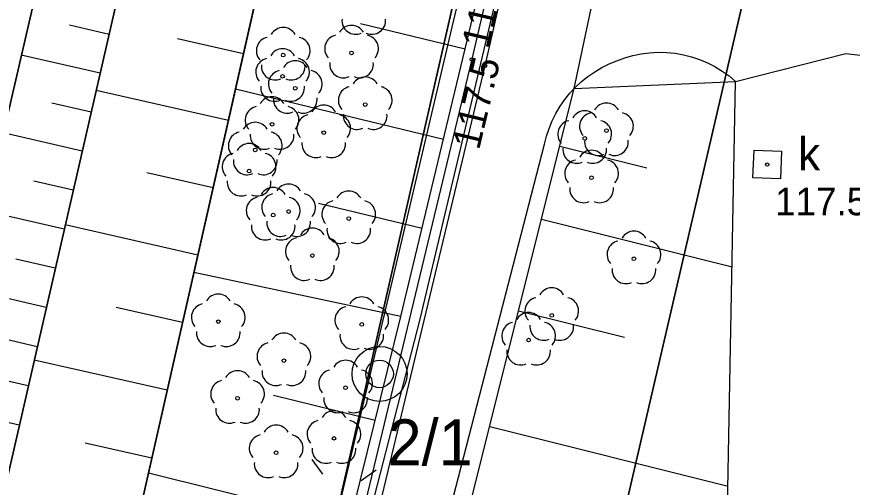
# Model space of a CAD drawing. Extents: x 6434771 to 6436222, y 5663454 to 5664782.
# Drawn here: x 6434897.1 to 6434919.86, y 5664174.49 to 5664187.3 of the extents above; entities that cross this region are included whole.
import ezdxf

# ---------------------------------------------------------------- set-up
doc = ezdxf.new("R2010")
doc.units = 0
for name, color, linetype in [('Warstwa 1', 7, 'Continuous'), ('Warstwa 10', 7, 'Continuous'), ('Warstwa 11', 7, 'Continuous'), ('Warstwa 12', 7, 'Continuous'), ('Warstwa 14', 7, 'Continuous'), ('Warstwa 20', 7, 'Continuous'), ('Warstwa 21', 7, 'Continuous'), ('Warstwa 28', 7, 'Continuous'), ('Warstwa 29', 7, 'Continuous'), ('Warstwa 4', 7, 'Continuous'), ('Warstwa 5', 7, 'Continuous'), ('Warstwa 6', 7, 'Continuous'), ('Warstwa 9', 7, 'Continuous')]:
    doc.layers.add(name, color=color, linetype=linetype)

msp = doc.modelspace()

# ---------------------------------------------------------------- linework, layer by layer
at = {"layer": 'Warstwa 1'}
for p, q in [((6434903.866, 5664165.18), (6434917.154, 5664223.435)), ((6434903.866, 5664165.18), (6434917.154, 5664223.435)), ((6434911.393, 5664164.039), (6434920.712, 5664204.22)), ((6434911.393, 5664164.039), (6434920.712, 5664204.22))]:
    msp.add_line(p, q, dxfattribs=at)
at = {"layer": 'Warstwa 10'}
for p, q in [((6434899.52, 5664169.703), (6434905.332, 5664195.335)), ((6434907.566, 5664179.137), (6434911.136, 5664193.965)), ((6434909.318, 5664186.416), (6434906.469, 5664187.102)), ((6434912.292, 5664185.35), (6434916.684, 5664185.537)), ((6434912.292, 5664185.35), (6434916.684, 5664185.537)), ((6434916.286, 5664164.25), (6434916.684, 5664185.537)), ((6434908.727, 5664183.96), (6434903.062, 5664185.324)), ((6434907.741, 5664167.184), (6434912.292, 5664185.35)), ((6434911.898, 5664183.775), (6434914.264, 5664183.182)), ((6434908.143, 5664181.534), (6434905.327, 5664182.212)), ((6434911.4, 5664181.791), (6434916.59, 5664180.491)), ((6434907.566, 5664179.137), (6434901.931, 5664180.335)), ((6434910.774, 5664179.292), (6434913.658, 5664178.57)), ((6434904.841, 5664168.079), (6434907.566, 5664179.137)), ((6434906.867, 5664176.302), (6434904.096, 5664176.985)), ((6434909.986, 5664176.143), (6434916.479, 5664174.517)), ((6434906.18, 5664173.514), (6434900.691, 5664174.867))]:
    msp.add_line(p, q, dxfattribs=at)
for points in [[(6434878.772, 5664046.908), (6434886.967, 5664058.923), (6434895.265, 5664070.744), (6434896.663, 5664074.881), (6434895.789, 5664075.331), (6434892.208, 5664077.026), (6434892.892, 5664079.122), (6434896.46, 5664089.241), (6434898.741, 5664092.515), (6434900.632, 5664096.591), (6434901.57, 5664099.669), (6434899.78, 5664106.75), (6434898.27, 5664111.23), (6434896.16, 5664125.7), (6434897.28, 5664132.94), (6434899.7, 5664143.77), (6434902.02, 5664152.23), (6434904.82, 5664164.21), (6434904.99, 5664165.61), (6434909.86, 5664185.96), (6434912.72, 5664198.496)], [(6434912.383, 5664198.5), (6434909.5, 5664186.14), (6434904.55, 5664165.57), (6434904.5, 5664164.24), (6434901.68, 5664152.39), (6434899.29, 5664143.85), (6434896.98, 5664133.02), (6434895.95, 5664125.68), (6434897.89, 5664111.08), (6434899.27, 5664106.14)]]:
    msp.add_lwpolyline(points, dxfattribs=at)
at = {"layer": 'Warstwa 11'}
msp.add_lwpolyline([(6434880.206, 5664165.364), (6434879.465, 5664104.305), (6434882.167, 5664109.389), (6434881.359, 5664118.589), (6434882.669, 5664126.064), (6434887.817, 5664145.613), (6434900.098, 5664198.649), (6434899.848, 5664198.652)], dxfattribs=at)
for centre in [(6434904.362, 5664186.256), (6434906.223, 5664186.314), (6434904.345, 5664185.676), (6434904.691, 5664185.352), (6434906.596, 5664184.909), (6434904.059, 5664184.37), (6434913.168, 5664184.199), (6434905.466, 5664184.143), (6434912.575, 5664183.987), (6434903.6, 5664183.675), (6434903.433, 5664183.097), (6434912.762, 5664182.914), (6434904.51, 5664181.994), (6434904.089, 5664181.899), (6434906.148, 5664181.804), (6434905.156, 5664180.796), (6434913.916, 5664180.71), (6434902.594, 5664178.997), (6434911.677, 5664179.167), (6434906.503, 5664178.92), (6434911.048, 5664178.495), (6434904.381, 5664177.935), (6434906.062, 5664177.195), (6434903.118, 5664176.91), (6434905.745, 5664175.819), (6434904.17, 5664175.428)]:
    msp.add_circle(centre, 0.05, dxfattribs=at)
for centre, start, end in [((6434906.337, 5664187.197), 174.1471, 293.8529), ((6434906.777, 5664187.197), 246.1471, 5.8529), ((6434904.362, 5664186.631), 30.1471, 149.8529), ((6434906.223, 5664186.689), 30.1471, 149.8529), ((6434905.866, 5664186.43), 102.1471, 221.8529), ((6434906.58, 5664186.43), 318.1471, 77.8529), ((6434904.005, 5664186.372), 102.1471, 221.8529), ((6434904.719, 5664186.372), 318.1471, 77.8529), ((6434904.345, 5664186.051), 30.1471, 149.8529), ((6434903.988, 5664185.792), 102.1471, 221.8529), ((6434904.691, 5664185.727), 30.1471, 149.8529), ((6434904.702, 5664185.792), 318.1471, 77.8529), ((6434904.142, 5664185.953), 174.1471, 293.8529), ((6434904.582, 5664185.953), 246.1471, 5.8529), ((6434906.003, 5664186.011), 174.1471, 293.8529), ((6434906.443, 5664186.011), 246.1471, 5.8529), ((6434904.334, 5664185.468), 102.1471, 221.8529), ((6434905.048, 5664185.468), 318.1471, 77.8529), ((6434906.596, 5664185.284), 30.1471, 149.8529), ((6434904.125, 5664185.373), 174.1471, 293.8529), ((6434904.565, 5664185.373), 246.1471, 5.8529), ((6434906.239, 5664185.025), 102.1471, 221.8529), ((6434906.953, 5664185.025), 318.1471, 77.8529), ((6434904.059, 5664184.745), 30.1471, 149.8529), ((6434904.471, 5664185.049), 174.1471, 293.8529), ((6434904.911, 5664185.049), 246.1471, 5.8529), ((6434913.168, 5664184.574), 30.1471, 149.8529), ((6434903.702, 5664184.486), 102.1471, 221.8529), ((6434904.416, 5664184.486), 318.1471, 77.8529), ((6434905.466, 5664184.518), 30.1471, 149.8529), ((6434912.575, 5664184.362), 30.1471, 149.8529), ((6434905.109, 5664184.259), 102.1471, 221.8529), ((6434905.823, 5664184.259), 318.1471, 77.8529), ((6434906.376, 5664184.606), 174.1471, 293.8529), ((6434906.816, 5664184.606), 246.1471, 5.8529), ((6434912.811, 5664184.315), 102.1471, 221.8529), ((6434913.525, 5664184.315), 318.1471, 77.8529), ((6434903.6, 5664184.05), 30.1471, 149.8529), ((6434912.218, 5664184.103), 102.1471, 221.8529), ((6434912.932, 5664184.103), 318.1471, 77.8529), ((6434903.243, 5664183.791), 102.1471, 221.8529), ((6434903.839, 5664184.067), 174.1471, 293.8529), ((6434903.957, 5664183.791), 318.1471, 77.8529), ((6434904.279, 5664184.067), 246.1471, 5.8529), ((6434903.433, 5664183.472), 30.1471, 149.8529), ((6434905.246, 5664183.84), 174.1471, 293.8529), ((6434905.686, 5664183.84), 246.1471, 5.8529), ((6434912.948, 5664183.896), 174.1471, 293.8529), ((6434913.388, 5664183.896), 246.1471, 5.8529), ((6434903.076, 5664183.213), 102.1471, 221.8529), ((6434903.79, 5664183.213), 318.1471, 77.8529), ((6434912.355, 5664183.684), 174.1471, 293.8529), ((6434912.762, 5664183.289), 30.1471, 149.8529), ((6434912.795, 5664183.684), 246.1471, 5.8529), ((6434903.38, 5664183.372), 174.1471, 293.8529), ((6434903.82, 5664183.372), 246.1471, 5.8529), ((6434912.405, 5664183.03), 102.1471, 221.8529), ((6434913.119, 5664183.03), 318.1471, 77.8529), ((6434903.213, 5664182.794), 174.1471, 293.8529), ((6434903.653, 5664182.794), 246.1471, 5.8529), ((6434904.51, 5664182.369), 30.1471, 149.8529), ((6434904.089, 5664182.274), 30.1471, 149.8529), ((6434904.153, 5664182.11), 102.1471, 221.8529), ((6434904.867, 5664182.11), 318.1471, 77.8529), ((6434906.148, 5664182.179), 30.1471, 149.8529), ((6434912.542, 5664182.611), 174.1471, 293.8529), ((6434912.982, 5664182.611), 246.1471, 5.8529), ((6434903.732, 5664182.015), 102.1471, 221.8529), ((6434904.446, 5664182.015), 318.1471, 77.8529), ((6434905.791, 5664181.92), 102.1471, 221.8529), ((6434906.505, 5664181.92), 318.1471, 77.8529), ((6434903.869, 5664181.596), 174.1471, 293.8529), ((6434904.29, 5664181.691), 174.1471, 293.8529), ((6434904.309, 5664181.596), 246.1471, 5.8529), ((6434904.73, 5664181.691), 246.1471, 5.8529), ((6434905.156, 5664181.171), 30.1471, 149.8529), ((6434905.928, 5664181.501), 174.1471, 293.8529), ((6434906.368, 5664181.501), 246.1471, 5.8529), ((6434913.916, 5664181.085), 30.1471, 149.8529), ((6434904.799, 5664180.912), 102.1471, 221.8529), ((6434905.513, 5664180.912), 318.1471, 77.8529), ((6434913.559, 5664180.826), 102.1471, 221.8529), ((6434914.273, 5664180.826), 318.1471, 77.8529), ((6434904.936, 5664180.493), 174.1471, 293.8529), ((6434905.376, 5664180.493), 246.1471, 5.8529), ((6434913.696, 5664180.407), 174.1471, 293.8529), ((6434914.136, 5664180.407), 246.1471, 5.8529), ((6434902.594, 5664179.372), 30.1471, 149.8529), ((6434911.677, 5664179.542), 30.1471, 149.8529), ((6434902.237, 5664179.113), 102.1471, 221.8529), ((6434902.951, 5664179.113), 318.1471, 77.8529), ((6434906.503, 5664179.295), 30.1471, 149.8529), ((6434911.32, 5664179.283), 102.1471, 221.8529), ((6434912.034, 5664179.283), 318.1471, 77.8529), ((6434906.146, 5664179.036), 102.1471, 221.8529), ((6434906.86, 5664179.036), 318.1471, 77.8529), ((6434911.048, 5664178.87), 30.1471, 149.8529), ((6434910.691, 5664178.611), 102.1471, 221.8529), ((6434911.457, 5664178.864), 174.1471, 293.8529), ((6434911.405, 5664178.611), 318.1471, 77.8529), ((6434911.897, 5664178.864), 246.1471, 5.8529), ((6434902.374, 5664178.694), 174.1471, 293.8529), ((6434902.814, 5664178.694), 246.1471, 5.8529), ((6434904.381, 5664178.31), 30.1471, 149.8529), ((6434906.283, 5664178.617), 174.1471, 293.8529), ((6434906.723, 5664178.617), 246.1471, 5.8529), ((6434904.024, 5664178.051), 102.1471, 221.8529), ((6434904.738, 5664178.051), 318.1471, 77.8529), ((6434910.828, 5664178.192), 174.1471, 293.8529), ((6434911.268, 5664178.192), 246.1471, 5.8529), ((6434906.062, 5664177.57), 30.1471, 149.8529), ((6434903.118, 5664177.285), 30.1471, 149.8529), ((6434904.161, 5664177.632), 174.1471, 293.8529), ((6434904.601, 5664177.632), 246.1471, 5.8529), ((6434905.705, 5664177.311), 102.1471, 221.8529), ((6434906.419, 5664177.311), 318.1471, 77.8529), ((6434902.761, 5664177.026), 102.1471, 221.8529), ((6434903.475, 5664177.026), 318.1471, 77.8529), ((6434905.842, 5664176.892), 174.1471, 293.8529), ((6434906.282, 5664176.892), 246.1471, 5.8529), ((6434902.898, 5664176.607), 174.1471, 293.8529), ((6434903.338, 5664176.607), 246.1471, 5.8529), ((6434905.745, 5664176.194), 30.1471, 149.8529), ((6434905.388, 5664175.935), 102.1471, 221.8529), ((6434906.102, 5664175.935), 318.1471, 77.8529), ((6434904.17, 5664175.803), 30.1471, 149.8529), ((6434903.813, 5664175.544), 102.1471, 221.8529), ((6434904.527, 5664175.544), 318.1471, 77.8529), ((6434905.525, 5664175.516), 174.1471, 293.8529), ((6434905.965, 5664175.516), 246.1471, 5.8529), ((6434903.95, 5664175.125), 174.1471, 293.8529), ((6434904.39, 5664175.125), 246.1471, 5.8529)]:
    msp.add_arc(centre, 0.375, start, end, dxfattribs=at)
at = {"layer": 'Warstwa 12'}
msp.add_lwpolyline([(6434911.658, 5664198.509), (6434905.889, 5664173.992), (6434904.35, 5664168.065), (6434901.296, 5664154.042), (6434900.396, 5664152.041), (6434895.507, 5664129.456), (6434896.188, 5664129.256), (6434915.294, 5664125.63), (6434916.435, 5664125.565), (6434922.133, 5664127.073), (6434930.962, 5664129.047), (6434934.391, 5664129.834), (6434935.676, 5664130.008)], dxfattribs=at)
at = {"layer": 'Warstwa 14'}
for centre in [(6434909.5, 5664186.14), (6434909.86, 5664185.96)]:
    msp.add_circle(centre, 0.045, dxfattribs=at)
at = {"layer": 'Warstwa 20'}
for p, q in [((6434907.566, 5664179.137), (6434911.136, 5664193.965)), ((6434907.741, 5664167.184), (6434912.292, 5664185.35)), ((6434904.841, 5664168.079), (6434907.566, 5664179.137))]:
    msp.add_line(p, q, dxfattribs=at)
for points in [[(6434881.359, 5664118.589), (6434888.897, 5664143.17), (6434895.933, 5664170.797), (6434901.094, 5664193.239), (6434901.793, 5664196.278), (6434902.257, 5664198.623)], [(6434892.728, 5664141.513), (6434899.52, 5664169.703), (6434905.332, 5664195.335), (6434906.016, 5664198.577)]]:
    msp.add_lwpolyline(points, dxfattribs=at)
at = {"layer": 'Warstwa 21'}
for p, q in [((6434899.52, 5664169.703), (6434905.332, 5664195.335)), ((6434916.286, 5664164.25), (6434916.684, 5664185.537))]:
    msp.add_line(p, q, dxfattribs=at)
for points in [[(6434900.098, 5664198.649), (6434887.817, 5664145.613), (6434882.669, 5664126.064), (6434881.359, 5664118.589)], [(6434888.897, 5664143.17), (6434895.933, 5664170.797), (6434901.094, 5664193.239), (6434901.793, 5664196.278), (6434902.257, 5664198.623)]]:
    msp.add_lwpolyline(points, dxfattribs=at)
at = {"layer": 'Warstwa 28'}
for radius in [0.75, 0.375]:
    msp.add_circle((6434906.987, 5664177.574), radius, dxfattribs=at)
at = {"layer": 'Warstwa 4'}
msp.add_lwpolyline([(6434917.187, 5664183.665), (6434917.936, 5664183.636), (6434917.907, 5664182.887), (6434917.158, 5664182.916)], close=True, dxfattribs=at)
for points in [[(6434905.443, 5664174.841), (6434905.15, 5664175.246)], [(6434906.49, 5664174.672), (6434906.895, 5664174.965)]]:
    msp.add_lwpolyline(points, dxfattribs=at)
at = {"layer": 'Warstwa 5'}
for p, q in [((6434916.684, 5664185.537), (6434919.684, 5664186.301)), ((6434919.684, 5664186.301), (6434940.717, 5664183.896)), ((6434916.286, 5664164.25), (6434916.684, 5664185.537))]:
    msp.add_line(p, q, dxfattribs=at)
at = {"layer": 'Warstwa 6'}
for points in [[(6434927.432, 5664245.399), (6434923.614, 5664224.187), (6434920.712, 5664204.22), (6434911.393, 5664164.039), (6434903.145, 5664109.805), (6434909.495, 5664112.198), (6434920.128, 5664116.53), (6434928.133, 5664114.383), (6434941.643, 5664120.029), (6434948.727, 5664102.903), (6434952.266, 5664104.5), (6434943.969, 5664226.871), (6434936.39, 5664260.581)], [(6434918.18, 5664229.72), (6434917.154, 5664223.435), (6434903.866, 5664165.18), (6434895.253, 5664127.032), (6434896.042, 5664112.961), (6434899.629, 5664100.267), (6434899.42, 5664097.83), (6434898.465, 5664094.951), (6434905.052, 5664092.201), (6434905.052, 5664094.691), (6434905.605, 5664097.395), (6434906.53, 5664099.484), (6434908.184, 5664101.384), (6434908.626, 5664101.598), (6434909.127, 5664101.662), (6434909.495, 5664112.198), (6434903.145, 5664109.805), (6434911.393, 5664164.039), (6434920.712, 5664204.22), (6434923.614, 5664224.187), (6434927.432, 5664245.399)], [(6434849.064, 5664112.586), (6434898.465, 5664094.951), (6434899.42, 5664097.83), (6434899.629, 5664100.267), (6434896.042, 5664112.961), (6434895.253, 5664127.032), (6434903.866, 5664165.18), (6434917.154, 5664223.435), (6434918.18, 5664229.72)]]:
    msp.add_lwpolyline(points, dxfattribs=at)
msp.add_circle((6434917.547, 5664183.276), 0.045, dxfattribs=at)
at = {"layer": 'Warstwa 9'}
for p, q in [((6434908.095, 5664179.06), (6434911.594, 5664193.799)), ((6434912.292, 5664185.35), (6434913.651, 5664191.844)), ((6434912.292, 5664185.35), (6434913.651, 5664191.844)), ((6434899.618, 5664186.82), (6434898.545, 5664187.067)), ((6434903.282, 5664186.294), (6434901.484, 5664186.702)), ((6434914.115, 5664186.288), (6434914.344, 5664186.318)), ((6434914.344, 5664186.318), (6434914.574, 5664186.331)), ((6434914.574, 5664186.331), (6434914.805, 5664186.326)), ((6434914.805, 5664186.326), (6434915.035, 5664186.304)), ((6434915.035, 5664186.304), (6434915.262, 5664186.264)), ((6434916.684, 5664185.537), (6434919.684, 5664186.301)), ((6434919.684, 5664186.301), (6434940.717, 5664183.896)), ((6434899.374, 5664185.762), (6434897.228, 5664186.256)), ((6434913.243, 5664186.013), (6434913.451, 5664186.096)), ((6434913.451, 5664186.096), (6434913.667, 5664186.177)), ((6434913.667, 5664186.177), (6434913.889, 5664186.241)), ((6434913.889, 5664186.241), (6434914.115, 5664186.288)), ((6434915.262, 5664186.264), (6434915.486, 5664186.208)), ((6434915.486, 5664186.208), (6434915.705, 5664186.135)), ((6434915.705, 5664186.135), (6434915.918, 5664186.046)), ((6434912.849, 5664185.802), (6434913.042, 5664185.914)), ((6434913.042, 5664185.914), (6434913.243, 5664186.013)), ((6434915.918, 5664186.046), (6434916.123, 5664185.941)), ((6434916.123, 5664185.941), (6434916.32, 5664185.82)), ((6434912.489, 5664185.536), (6434912.664, 5664185.675)), ((6434912.664, 5664185.675), (6434912.849, 5664185.802)), ((6434916.32, 5664185.82), (6434916.507, 5664185.686)), ((6434916.507, 5664185.686), (6434916.684, 5664185.537)), ((6434912.292, 5664185.35), (6434912.324, 5664185.384)), ((6434912.324, 5664185.384), (6434912.489, 5664185.536)), ((6434902.869, 5664184.471), (6434899.266, 5664185.288)), ((6434912.031, 5664185.046), (6434912.171, 5664185.22)), ((6434912.171, 5664185.22), (6434912.292, 5664185.35)), ((6434912.292, 5664185.35), (6434912.292, 5664185.35)), ((6434899.131, 5664184.702), (6434898.057, 5664184.949)), ((6434911.903, 5664184.862), (6434912.031, 5664185.046)), ((6434911.79, 5664184.669), (6434911.903, 5664184.862)), ((6434911.69, 5664184.468), (6434911.79, 5664184.669)), ((6434911.537, 5664184.047), (6434911.606, 5664184.26)), ((6434911.606, 5664184.26), (6434911.69, 5664184.468)), ((6434898.888, 5664183.641), (6434896.737, 5664184.135)), ((6434911.483, 5664183.83), (6434911.537, 5664184.047)), ((6434907.223, 5664167.35), (6434911.483, 5664183.83)), ((6434902.455, 5664182.643), (6434900.65, 5664183.052)), ((6434898.643, 5664182.579), (6434897.567, 5664182.826)), ((6434898.398, 5664181.515), (6434896.244, 5664182.01)), ((6434902.038, 5664180.81), (6434898.424, 5664181.629)), ((6434898.153, 5664180.45), (6434897.076, 5664180.698)), ((6434897.908, 5664179.383), (6434895.752, 5664179.879)), ((6434901.622, 5664178.972), (6434899.812, 5664179.382)), ((6434905.231, 5664168.014), (6434908.095, 5664179.06)), ((6434897.662, 5664178.315), (6434896.583, 5664178.563)), ((6434901.204, 5664177.128), (6434897.578, 5664177.95)), ((6434897.416, 5664177.245), (6434895.257, 5664177.742)), ((6434897.17, 5664176.174), (6434896.09, 5664176.422)), ((6434900.784, 5664175.28), (6434898.969, 5664175.691))]:
    msp.add_line(p, q, dxfattribs=at)
for points in [[(6434881.359, 5664118.589), (6434882.669, 5664126.064), (6434887.817, 5664145.613), (6434900.098, 5664198.649), (6434902.257, 5664198.623), (6434901.793, 5664196.278), (6434901.094, 5664193.239), (6434895.933, 5664170.797), (6434888.897, 5664143.17)], [(6434888.897, 5664143.17), (6434895.933, 5664170.797), (6434901.094, 5664193.239), (6434901.793, 5664196.278), (6434902.257, 5664198.623), (6434906.016, 5664198.577), (6434905.332, 5664195.335), (6434899.52, 5664169.703), (6434892.728, 5664141.513)]]:
    msp.add_lwpolyline(points, close=True, dxfattribs=at)

# ---------------------------------------------------------------- texts
at = {"layer": 'Warstwa 14'}
for rotation, p in [(76.868, (6434909.947, 5664186.404)), (76.5414, (6434909.696, 5664183.65))]:
    msp.add_text('117.5', height=0.75, rotation=rotation, dxfattribs=at).set_placement(p)
at = {"layer": 'Warstwa 29'}
msp.add_text('2/1', height=1.25, dxfattribs=at).set_placement((6434907.203, 5664175.086))
at = {"layer": 'Warstwa 5'}
msp.add_text('k', height=0.9, dxfattribs=at).set_placement((6434918.386, 5664183.117))
at = {"layer": 'Warstwa 6'}
msp.add_text('117.53', height=0.75, dxfattribs=at).set_placement((6434917.76, 5664181.894))

doc.saveas('drawing.dxf')
